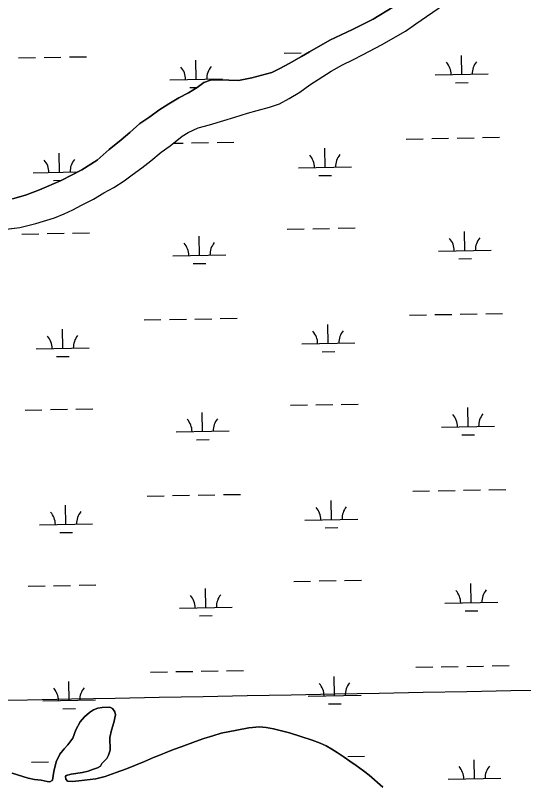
# Model space of a CAD drawing. Extents: x 3957609 to 3995875, y 234277 to 260273.
# Drawn here: x 3975278 to 3976239, y 254945 to 256398 of the extents above; entities that cross this region are included whole.
import ezdxf

# ---------------------------------------------------------------- set-up
doc = ezdxf.new("R2010")
doc.units = 0
for name, color, linetype in [('V-GRID-MAJR', 7, 'Continuous'), ('V-TOPO-SHOR', 7, 'Continuous'), ('V-WETL-SWMP', 7, 'Continuous')]:
    doc.layers.add(name, color=color, linetype=linetype)

msp = doc.modelspace()

# ---------------------------------------------------------------- linework, layer by layer
at = {"layer": 'V-GRID-MAJR'}
msp.add_spline([(3961591.061, 254847.703), (3966908.859, 254947.105), (3972226.642, 255047.279), (3977544.411, 255148.228), (3982862.165, 255249.95), (3988179.905, 255352.445), (3993497.629, 255455.714), (3993497.63, 255455.714)], degree=3, dxfattribs=at)
at = {"layer": 'V-TOPO-SHOR'}
for points in [[(3975221.252, 255989.222), (3975286.712, 255997.269), (3975316.674, 256004.836), (3975352.15, 256015.574), (3975370.672, 256023.112), (3975386.826, 256030.647), (3975402.979, 256039.363), (3975425.829, 256050.859), (3975445.522, 256063.134), (3975464.433, 256073.041), (3975483.732, 256085.316), (3975499.088, 256096.793), (3975517.202, 256109.853), (3975534.526, 256123.309), (3975553.814, 256139.527), (3975570.747, 256151.401), (3975593.582, 256169.997), (3975605.006, 256177.124), (3975623.919, 256185.453), (3975645.204, 256191.423), (3975672.008, 256199.771), (3975692.9, 256205.739), (3975717.339, 256213.294), (3975735.474, 256218.07), (3975758.731, 256224.439), (3975777.648, 256231.189), (3975795.769, 256241.095), (3975815.86, 256252.978), (3975835.154, 256266.831), (3975875.326, 256292.961), (3975896.6, 256304.452), (3975916.3, 256313.967), (3975935.604, 256323.876), (3975970.273, 256342.105), (3976015.573, 256368.25), (3976035.262, 256382.102), (3976087.64, 256418.125)], [(3975273.146, 256051.778), (3975297.194, 256058.148), (3975323.992, 256068.469), (3975364.972, 256085.925), (3975403.976, 256106.136), (3975432.726, 256124.746), (3975455.557, 256144.524), (3975477.997, 256162.725), (3975494.533, 256176.964), (3975513.819, 256193.973), (3975532.329, 256206.64), (3975549.261, 256218.909), (3975568.56, 256231.185), (3975587.074, 256242.273), (3975605.59, 256251.786), (3975622.131, 256262.081), (3975634.733, 256271.185), (3975646.949, 256275.553), (3975663.517, 256275.989), (3975699.81, 256275.287), (3975725.439, 256280.083), (3975743.967, 256284.861), (3975762.886, 256290.43), (3975778.255, 256297.567), (3975795.587, 256307.076), (3975818.829, 256320.148), (3975834.192, 256329.26), (3975872.794, 256351.048), (3975915.35, 256371.268), (3975954.747, 256390.692), (3975991.773, 256413.267)], [(3975272.12, 254966.721), (3975302.398, 254957.337), (3975314.585, 254954.607), (3975327.164, 254953.448), (3975338.567, 254950.714), (3975343.677, 254950.329), (3975347.996, 254952.695), (3975348.39, 254953.483), (3975351.113, 254969.994), (3975355.406, 254988.08), (3975362.459, 255002.242), (3975370.696, 255012.867), (3975377.367, 255019.951), (3975386.777, 255032.935), (3975392.649, 255048.275), (3975400.485, 255063.614), (3975408.722, 255073.062), (3975418.142, 255081.329), (3975425.994, 255086.058), (3975433.851, 255089.214), (3975442.102, 255090.408), (3975457.036, 255091.217), (3975461.757, 255088.475), (3975466.483, 255082.194), (3975467.671, 255076.693), (3975464.55, 255062.539), (3975460.249, 255047.99), (3975457.128, 255033.836), (3975457.167, 255009.86), (3975454.431, 255000.816), (3975450.902, 254994.523), (3975441.879, 254984.682), (3975439.136, 254979.962), (3975433.638, 254976.808), (3975424.211, 254973.256), (3975415.961, 254970.492), (3975404.961, 254967.723), (3975383.742, 254964.544), (3975374.315, 254962.171), (3975373.138, 254960.598), (3975373.539, 254955.488), (3975377.082, 254951.564), (3975385.338, 254951.183), (3975398.305, 254951.99), (3975430.135, 254955.971), (3975447.814, 254960.323), (3975469.027, 254967.825), (3975488.272, 254974.932), (3975505.162, 254982.032), (3975522.445, 254988.741), (3975539.333, 254996.237), (3975552.295, 255000.974), (3975564.863, 255006.498), (3975579.003, 255012.023)], [(3975579.003, 255012.023), (3975591.573, 255016.367), (3975618.674, 255026.629), (3975634.389, 255032.157), (3975651.281, 255037.293), (3975666.993, 255042.428), (3975696.855, 255047.584), (3975719.643, 255051.945), (3975739.685, 255053.944), (3975752.263, 255053.178), (3975766.024, 255050.448), (3975779, 255046.931), (3975796.693, 255042.637), (3975839.162, 255028.95), (3975854.106, 255023.471), (3975865.905, 255017.989), (3975876.528, 255012.109), (3975886.362, 255005.445), (3975899.74, 254996.819), (3975910.756, 254989.368), (3975922.167, 254981.133), (3975936.333, 254971.329), (3975946.959, 254962.701), (3975972.542, 254939.946)]]:
    msp.add_lwpolyline(points, dxfattribs=at)
at = {"layer": 'V-WETL-SWMP'}
for p, q in [((3976035.263, 256382.103), (3976087.64, 256418.125)), ((3976015.573, 256368.249), (3976035.263, 256382.103)), ((3975970.273, 256342.105), (3976015.573, 256368.249)), ((3975935.605, 256323.876), (3975970.273, 256342.105)), ((3975284.444, 256317.694), (3975316.439, 256318.276)), ((3975332.436, 256318.567), (3975364.431, 256319.148)), ((3975380.428, 256319.439), (3975412.423, 256320.021)), ((3975786.269, 256326.819), (3975818.264, 256327.4)), ((3975916.3, 256313.967), (3975935.605, 256323.876)), ((3976121.902, 256286.484), (3976121.248, 256322.478)), ((3975620.077, 256277.359), (3975619.423, 256313.353)), ((3975875.326, 256292.962), (3975896.6, 256304.453)), ((3975896.6, 256304.453), (3975916.3, 256313.967)), ((3975835.154, 256266.83), (3975875.326, 256292.962)), ((3975570.085, 256276.45), (3975670.069, 256278.268)), ((3976071.91, 256285.575), (3976171.894, 256287.393)), ((3975608.36, 256261.713), (3975621.935, 256261.959)), ((3975815.859, 256252.977), (3975835.154, 256266.83)), ((3976110.185, 256270.837), (3976134.181, 256271.273)), ((3975795.77, 256241.095), (3975815.859, 256252.977)), ((3975758.731, 256224.438), (3975777.649, 256231.189)), ((3975777.649, 256231.189), (3975795.77, 256241.095)), ((3975717.339, 256213.293), (3975735.473, 256218.07)), ((3975735.473, 256218.07), (3975758.731, 256224.438)), ((3975672.009, 256199.771), (3975692.901, 256205.739)), ((3975692.901, 256205.739), (3975717.339, 256213.293)), ((3975623.919, 256185.454), (3975645.205, 256191.423)), ((3975645.205, 256191.423), (3975672.009, 256199.771)), ((3975593.582, 256169.997), (3975605.005, 256177.125)), ((3975605.005, 256177.125), (3975623.919, 256185.454)), ((3975570.748, 256151.402), (3975593.582, 256169.997)), ((3975611.418, 256157.111), (3975643.412, 256157.692)), ((3975659.41, 256157.983), (3975691.405, 256158.565)), ((3976017.259, 256164.49), (3976049.253, 256165.072)), ((3976065.251, 256165.363), (3976097.245, 256165.945)), ((3976113.243, 256166.235), (3976145.238, 256166.817)), ((3976161.235, 256167.108), (3976193.23, 256167.69)), ((3975553.815, 256139.527), (3975570.748, 256151.402)), ((3975576.989, 256156.485), (3975595.42, 256156.82)), ((3975863.615, 256110.946), (3975862.96, 256146.94)), ((3975361.79, 256101.821), (3975361.135, 256137.816)), ((3975534.526, 256123.308), (3975553.815, 256139.527)), ((3975517.202, 256109.854), (3975534.526, 256123.308)), ((3975311.798, 256100.912), (3975396.881, 256102.46)), ((3975499.088, 256096.793), (3975517.202, 256109.854)), ((3975813.623, 256110.037), (3975913.606, 256111.855)), ((3975350.072, 256086.175), (3975366.016, 256086.465)), ((3975464.433, 256073.041), (3975483.732, 256085.316)), ((3975483.732, 256085.316), (3975499.088, 256096.793)), ((3975851.897, 256095.299), (3975875.893, 256095.736)), ((3975445.522, 256063.134), (3975464.433, 256073.041)), ((3975425.829, 256050.858), (3975445.522, 256063.134)), ((3975402.978, 256039.363), (3975425.829, 256050.858)), ((3975370.671, 256023.112), (3975386.826, 256030.646)), ((3975386.826, 256030.646), (3975402.978, 256039.363)), ((3975316.674, 256004.836), (3975352.15, 256015.573)), ((3975352.15, 256015.573), (3975370.671, 256023.112)), ((3975221.252, 255989.222), (3975286.713, 255997.269)), ((3975286.713, 255997.269), (3975316.674, 256004.836)), ((3975290.492, 255985.074), (3975322.487, 255985.656)), ((3975338.484, 255985.946), (3975370.479, 255986.528)), ((3975386.477, 255986.819), (3975418.471, 255987.401)), ((3975792.317, 255994.199), (3975824.312, 255994.78)), ((3975840.31, 255995.071), (3975872.304, 255995.653)), ((3975888.302, 255995.944), (3975920.296, 255996.526)), ((3976127.95, 255953.864), (3976127.296, 255989.858)), ((3975626.125, 255944.739), (3975625.471, 255980.733)), ((3976077.958, 255952.955), (3976177.942, 255954.773)), ((3975576.133, 255943.83), (3975676.117, 255945.648)), ((3975614.408, 255929.092), (3975638.404, 255929.529)), ((3976116.233, 255938.217), (3976140.229, 255938.653)), ((3975521.482, 255822.745), (3975553.476, 255823.327)), ((3975569.474, 255823.618), (3975601.468, 255824.2)), ((3975617.466, 255824.491), (3975649.461, 255825.072)), ((3975665.458, 255825.363), (3975697.453, 255825.945)), ((3976023.307, 255831.87), (3976055.301, 255832.452)), ((3976071.299, 255832.743), (3976103.294, 255833.325)), ((3976119.291, 255833.615), (3976151.286, 255834.197)), ((3976167.283, 255834.488), (3976199.278, 255835.07)), ((3975869.663, 255778.326), (3975869.008, 255814.32)), ((3975367.838, 255769.201), (3975367.183, 255805.195)), ((3975819.671, 255777.417), (3975919.655, 255779.235)), ((3975317.846, 255768.292), (3975417.829, 255770.11)), ((3975356.12, 255753.555), (3975380.116, 255753.991)), ((3975857.945, 255762.679), (3975881.941, 255763.116)), ((3975846.358, 255662.451), (3975878.352, 255663.033)), ((3975894.35, 255663.324), (3975926.344, 255663.906)), ((3975296.54, 255652.454), (3975328.535, 255653.036)), ((3975344.533, 255653.326), (3975376.527, 255653.908)), ((3975392.525, 255654.199), (3975424.519, 255654.781)), ((3975798.365, 255661.579), (3975830.36, 255662.16)), ((3976133.998, 255621.244), (3976133.344, 255657.238)), ((3975632.173, 255612.119), (3975631.519, 255648.113)), ((3976084.007, 255620.335), (3976183.99, 255622.153)), ((3975582.181, 255611.21), (3975682.165, 255613.028)), ((3976122.281, 255605.597), (3976146.277, 255606.033)), ((3975620.456, 255596.472), (3975644.452, 255596.909)), ((3975527.53, 255490.125), (3975559.524, 255490.707)), ((3975575.522, 255490.998), (3975607.517, 255491.58)), ((3975623.514, 255491.871), (3975655.509, 255492.452)), ((3975671.506, 255492.743), (3975703.501, 255493.325)), ((3976029.355, 255499.25), (3976061.35, 255499.832)), ((3976077.347, 255500.123), (3976109.342, 255500.704)), ((3976125.339, 255500.995), (3976157.334, 255501.577)), ((3976173.331, 255501.868), (3976205.326, 255502.45)), ((3975875.711, 255445.706), (3975875.056, 255481.7)), ((3975373.886, 255436.581), (3975373.231, 255472.575)), ((3975825.719, 255444.797), (3975925.703, 255446.615)), ((3975323.894, 255435.672), (3975423.878, 255437.49)), ((3975863.993, 255430.059), (3975887.989, 255430.496)), ((3975362.168, 255420.935), (3975386.164, 255421.371)), ((3975804.414, 255328.958), (3975836.408, 255329.54)), ((3975852.406, 255329.831), (3975884.4, 255330.413)), ((3975900.398, 255330.704), (3975932.392, 255331.286)), ((3975302.589, 255319.834), (3975334.583, 255320.416)), ((3975350.581, 255320.706), (3975382.575, 255321.288)), ((3975398.573, 255321.579), (3975430.567, 255322.161)), ((3975638.221, 255279.499), (3975637.567, 255315.493)), ((3976140.046, 255288.624), (3976139.392, 255324.618)), ((3976090.055, 255287.715), (3976190.038, 255289.533)), ((3975588.23, 255278.59), (3975688.213, 255280.408)), ((3976128.329, 255272.977), (3976152.325, 255273.413)), ((3975626.504, 255263.852), (3975650.5, 255264.289)), ((3976131.387, 255168.375), (3976163.382, 255168.957)), ((3976179.379, 255169.248), (3976211.374, 255169.83)), ((3975533.578, 255157.505), (3975565.573, 255158.087)), ((3975581.57, 255158.378), (3975613.565, 255158.96)), ((3975629.562, 255159.251), (3975661.557, 255159.832)), ((3975677.554, 255160.123), (3975709.549, 255160.705)), ((3976035.403, 255166.63), (3976067.398, 255167.212)), ((3976083.395, 255167.503), (3976115.39, 255168.084)), ((3975379.934, 255103.961), (3975379.279, 255139.955)), ((3975881.759, 255113.086), (3975881.104, 255149.08)), ((3975831.767, 255112.177), (3975931.751, 255113.995)), ((3975329.942, 255103.052), (3975429.926, 255104.87)), ((3975870.041, 255097.439), (3975894.037, 255097.876)), ((3975368.216, 255088.315), (3975392.212, 255088.751)), ((3975425.995, 255086.058), (3975418.142, 255081.329)), ((3975433.85, 255089.215), (3975425.995, 255086.058)), ((3975442.102, 255090.408), (3975433.85, 255089.215)), ((3975457.036, 255091.218), (3975442.102, 255090.408)), ((3975461.757, 255088.474), (3975457.036, 255091.218)), ((3975466.483, 255082.193), (3975461.757, 255088.474)), ((3975467.671, 255076.693), (3975466.483, 255082.193)), ((3975408.722, 255073.061), (3975400.484, 255063.615)), ((3975418.142, 255081.329), (3975408.722, 255073.061)), ((3975464.55, 255062.539), (3975467.671, 255076.693)), ((3975400.484, 255063.615), (3975392.648, 255048.274)), ((3975460.25, 255047.99), (3975464.55, 255062.539)), ((3975739.685, 255053.943), (3975719.643, 255051.945)), ((3975752.263, 255053.177), (3975739.685, 255053.943)), ((3975766.023, 255050.448), (3975752.263, 255053.177)), ((3975392.648, 255048.274), (3975386.777, 255032.936)), ((3975457.128, 255033.836), (3975460.25, 255047.99)), ((3975666.993, 255042.428), (3975651.28, 255037.293)), ((3975696.855, 255047.585), (3975666.993, 255042.428)), ((3975719.643, 255051.945), (3975696.855, 255047.585)), ((3975778.999, 255046.932), (3975766.023, 255050.448)), ((3975796.692, 255042.637), (3975778.999, 255046.932)), ((3975839.162, 255028.949), (3975796.692, 255042.637)), ((3975386.777, 255032.936), (3975377.366, 255019.951)), ((3975457.167, 255009.861), (3975457.128, 255033.836)), ((3975618.675, 255026.629), (3975591.573, 255016.366)), ((3975634.388, 255032.156), (3975618.675, 255026.629)), ((3975651.28, 255037.293), (3975634.388, 255032.156)), ((3975854.106, 255023.471), (3975839.162, 255028.949)), ((3975370.696, 255012.866), (3975362.459, 255002.241)), ((3975377.366, 255019.951), (3975370.696, 255012.866)), ((3975454.43, 255000.817), (3975457.167, 255009.861)), ((3975579.003, 255012.022), (3975564.863, 255006.497)), ((3975591.573, 255016.366), (3975579.003, 255012.022)), ((3975865.905, 255017.988), (3975854.106, 255023.471)), ((3975876.527, 255012.109), (3975865.905, 255017.988)), ((3975886.363, 255005.444), (3975876.527, 255012.109)), ((3975362.459, 255002.241), (3975355.407, 254988.08)), ((3975441.879, 254984.682), (3975450.903, 254994.523)), ((3975450.903, 254994.523), (3975454.43, 255000.817)), ((3975539.332, 254996.237), (3975522.444, 254988.742)), ((3975552.295, 255000.975), (3975539.332, 254996.237)), ((3975564.863, 255006.497), (3975552.295, 255000.975)), ((3975899.74, 254996.818), (3975886.363, 255005.444)), ((3975910.757, 254989.369), (3975899.74, 254996.818)), ((3975906.446, 254998.084), (3975938.44, 254998.666)), ((3975308.637, 254987.214), (3975340.631, 254987.796)), ((3975355.407, 254988.08), (3975351.113, 254969.994)), ((3975439.136, 254979.961), (3975441.879, 254984.682)), ((3975505.162, 254982.033), (3975488.273, 254974.931)), ((3975522.444, 254988.742), (3975505.162, 254982.033)), ((3975922.168, 254981.133), (3975910.757, 254989.369)), ((3975936.333, 254971.33), (3975922.168, 254981.133)), ((3976146.094, 254956.004), (3976145.44, 254991.998)), ((3975302.398, 254957.338), (3975272.119, 254966.722)), ((3975351.113, 254969.994), (3975348.389, 254953.482)), ((3975383.743, 254964.544), (3975404.962, 254967.722)), ((3975404.962, 254967.722), (3975415.962, 254970.491)), ((3975415.962, 254970.491), (3975424.211, 254973.256)), ((3975424.211, 254973.256), (3975433.638, 254976.808)), ((3975433.638, 254976.808), (3975439.136, 254979.961)), ((3975469.026, 254967.826), (3975447.814, 254960.324)), ((3975488.273, 254974.931), (3975469.026, 254967.826)), ((3975946.959, 254962.701), (3975936.333, 254971.33)), ((3975314.586, 254954.607), (3975302.398, 254957.338)), ((3975327.165, 254953.448), (3975314.586, 254954.607)), ((3975338.567, 254950.715), (3975327.165, 254953.448)), ((3975347.997, 254952.695), (3975343.677, 254950.33)), ((3975348.389, 254953.482), (3975347.997, 254952.695)), ((3975373.138, 254960.597), (3975374.315, 254962.171)), ((3975373.539, 254955.488), (3975373.138, 254960.597)), ((3975377.083, 254951.563), (3975373.539, 254955.488)), ((3975374.315, 254962.171), (3975383.743, 254964.544)), ((3975385.337, 254951.184), (3975377.083, 254951.563)), ((3975398.306, 254951.99), (3975385.337, 254951.184)), ((3975430.135, 254955.972), (3975398.306, 254951.99)), ((3975447.814, 254960.324), (3975430.135, 254955.972)), ((3975972.542, 254939.946), (3975946.959, 254962.701)), ((3976096.103, 254955.095), (3976196.086, 254956.913)), ((3975343.677, 254950.33), (3975338.567, 254950.715))]:
    msp.add_line(p, q, dxfattribs=at)
msp.add_lwpolyline([(3975991.773, 256413.266), (3975954.748, 256390.692), (3975915.349, 256371.268), (3975872.795, 256351.048), (3975834.191, 256329.259), (3975818.829, 256320.149), (3975795.587, 256307.076), (3975778.254, 256297.567), (3975762.887, 256290.429), (3975743.966, 256284.861), (3975725.438, 256280.083), (3975699.809, 256275.287), (3975663.517, 256275.989), (3975646.95, 256275.554), (3975634.733, 256271.185), (3975622.132, 256262.082), (3975605.589, 256251.786), (3975587.073, 256242.274), (3975568.56, 256231.185), (3975549.261, 256218.91), (3975532.328, 256206.64), (3975513.819, 256193.973), (3975494.532, 256176.964), (3975477.998, 256162.724), (3975455.558, 256144.524), (3975432.727, 256124.746), (3975403.976, 256106.136), (3975364.973, 256085.924), (3975323.991, 256068.469), (3975297.193, 256058.148), (3975273.146, 256051.779)], dxfattribs=at)
for centre, start, end in [((3976066.66, 256285.954), 0.269879, 41.813537), ((3976177.127, 256287.963), 140.269876, 181.813534), ((3975564.835, 256276.83), 0.269879, 41.813537), ((3975675.302, 256278.838), 140.269876, 181.813534), ((3975808.372, 256110.416), 0.269879, 41.813537), ((3975918.84, 256112.425), 140.269876, 181.813534), ((3975306.547, 256101.292), 0.269879, 41.813537), ((3975417.015, 256103.301), 140.269876, 181.813534), ((3975681.35, 255946.218), 140.269876, 181.813534), ((3976072.708, 255953.334), 0.269879, 41.813537), ((3976183.175, 255955.343), 140.269876, 181.813534), ((3975570.883, 255944.209), 0.269879, 41.813537), ((3975814.42, 255777.796), 0.269879, 41.813537), ((3975924.888, 255779.805), 140.269876, 181.813534), ((3975312.595, 255768.672), 0.269879, 41.813537), ((3975423.063, 255770.68), 140.269876, 181.813534), ((3975576.931, 255611.589), 0.269879, 41.813537), ((3975687.398, 255613.598), 140.269876, 181.813534), ((3976078.756, 255620.714), 0.269879, 41.813537), ((3976189.223, 255622.723), 140.269876, 181.813534), ((3975318.643, 255436.052), 0.269879, 41.813537), ((3975429.111, 255438.06), 140.269876, 181.813534), ((3975820.468, 255445.176), 0.269879, 41.813537), ((3975930.936, 255447.185), 140.269876, 181.813534), ((3975582.979, 255278.969), 0.269879, 41.813537), ((3975693.446, 255280.978), 140.269876, 181.813534), ((3976084.804, 255288.094), 0.269879, 41.813537), ((3976195.271, 255290.103), 140.269876, 181.813534), ((3975324.691, 255103.432), 0.269879, 41.813537), ((3975435.159, 255105.44), 140.269876, 181.813534), ((3975826.516, 255112.556), 0.269879, 41.813537), ((3975936.984, 255114.565), 140.269876, 181.813534), ((3976201.32, 254957.483), 140.269876, 181.813534), ((3976090.852, 254955.474), 0.269879, 41.813537)]:
    msp.add_arc(centre, 35.246, start, end, dxfattribs=at)

doc.saveas('drawing.dxf')
